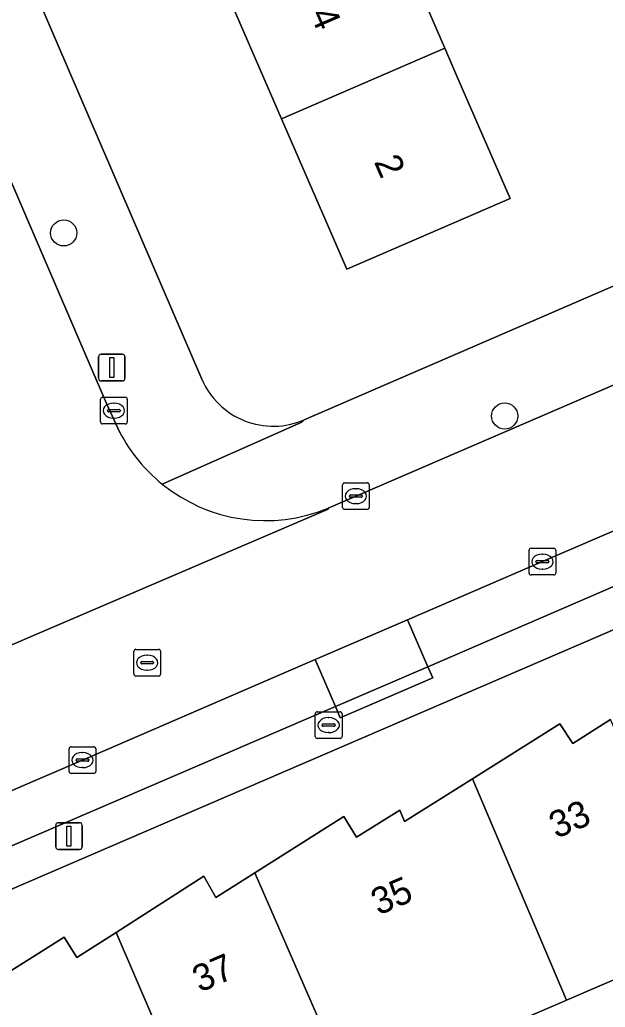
# Model space of a CAD drawing. Extents: x 159352 to 160617, y 385888 to 387323.
# Drawn here: x 159645.12 to 159667.03, y 386223.95 to 386260.95 of the extents above; entities that cross this region are included whole.
import ezdxf

# ---------------------------------------------------------------- set-up
doc = ezdxf.new("R2010")
doc.units = 0
for name, color, linetype in [('IMGEO_Boom', 7, 'Continuous'), ('IMGEO_Brandkraan', 7, 'Continuous'), ('IMGEO_Erf', 7, 'Continuous'), ('IMGEO_Kolk', 7, 'Continuous'), ('IMGEO_Lichtmast', 7, 'Continuous'), ('IMGEO_Pand', 7, 'Continuous'), ('IMGEO_Pand_nummerreeks', 7, 'Continuous'), ('IMGEO_Parkeervlak_open', 7, 'Continuous'), ('IMGEO_Rijbaan_lokaal_open', 7, 'Continuous'), ('IMGEO_Rioolput', 7, 'Continuous'), ('IMGEO_Voetpad_open', 7, 'Continuous')]:
    doc.layers.add(name, color=color, linetype=linetype)

msp = doc.modelspace()

# ---------------------------------------------------------------- linework, layer by layer
at = {"layer": 'IMGEO_Boom'}
for centre in [(159646.76, 386252.959), (159663.268, 386246.101)]:
    msp.add_circle(centre, 0.489, dxfattribs=at)
at = {"layer": 'IMGEO_Brandkraan'}
for p, q in [((159656.177, 386234.095), (159656.177, 386234.947)), ((159656.252, 386235.021), (159657.104, 386235.021)), ((159656.665, 386234.801), (159656.69, 386234.801)), ((159657.178, 386234.947), (159657.178, 386234.095)), ((159656.436, 386234.515), (159656.436, 386234.527)), ((159656.874, 386234.478), (159656.476, 386234.478)), ((159656.479, 386234.564), (159656.877, 386234.564)), ((159656.92, 386234.527), (159656.92, 386234.515)), ((159656.688, 386234.241), (159656.663, 386234.241)), ((159657.104, 386234.021), (159656.252, 386234.021))]:
    msp.add_line(p, q, dxfattribs=at)
for points in [[(159656.177, 386234.095), (159656.177, 386234.947)], [(159656.252, 386235.021), (159657.104, 386235.021)], [(159657.178, 386234.947), (159657.178, 386234.095)], [(159657.104, 386234.021), (159656.252, 386234.021)]]:
    msp.add_lwpolyline(points, dxfattribs=at)
for centre, radius, start, end in [((159656.254, 386234.945), 0.0765, 91.552, 178.448), ((159656.254, 386234.945), 0.0765, 91.552, 178.448), ((159657.102, 386234.945), 0.0765, 1.552, 88.448), ((159657.102, 386234.945), 0.0765, 1.552, 88.448), ((159656.476, 386234.524), 0.0403, 85.8775, 175.7526), ((159656.473, 386234.514), 0.0366, 178.938, 274.7102), ((159656.877, 386234.521), 0.043, 264.8664, 352.4533), ((159656.881, 386234.526), 0.0386, 1.7309, 96.639), ((159656.254, 386234.097), 0.0765, 181.552, 268.448), ((159656.254, 386234.097), 0.0765, 181.552, 268.448), ((159657.102, 386234.097), 0.0765, 271.552, 358.448), ((159657.102, 386234.097), 0.0765, 271.552, 358.448)]:
    msp.add_arc(centre, radius, start, end, dxfattribs=at)
for centre, major_axis, ratio, start_param, end_param in [((159656.664, 386234.521), (-0.387, 0.002), 0.722429, 4.712389, 7.853982), ((159656.689, 386234.521), (-0.39, 0.002), 0.717154, 1.570796, 4.712389)]:
    msp.add_ellipse(centre, major_axis=major_axis, ratio=ratio, start_param=start_param, end_param=end_param, dxfattribs=at)
at = {"layer": 'IMGEO_Erf'}
for points in [[(159666.831, 386271.56), (159665.407, 386274.85), (159663.995, 386278.112), (159666.381, 386279.144), (159664.448, 386283.593), (159662.062, 386282.561), (159660.638, 386285.851), (159659.226, 386289.113), (159661.612, 386290.145), (159659.247, 386295.61), (159635.593, 386285.426), (159650.846, 386250), (159651.931, 386247.481)], [(159655.763, 386245.959), (159665.102, 386250), (159676.842, 386255.08), (159676.792, 386255.192), (159674.437, 386254.151), (159671.6, 386260.559), (159670.176, 386263.849), (159668.764, 386267.111), (159671.15, 386268.143), (159670.178, 386270.372), (159667.793, 386269.339), (159666.831, 386271.56)], [(159694.949, 386250), (159599.575, 386208.876)], [(159643.477, 386224.504), (159646.775, 386226.583), (159647.253, 386225.822), (159648.718, 386226.757), (159652.01, 386228.859), (159652.455, 386228.07), (159653.912, 386228.993), (159657.243, 386231.104), (159657.724, 386230.328), (159659.344, 386231.335), (159659.522, 386230.915), (159662.057, 386232.512), (159665.328, 386234.573), (159665.816, 386233.835), (159667.232, 386234.727)], [(159683.254, 386233.571), (159680.758, 386232.498), (159681.394, 386231.021), (159676.063, 386228.728), (159670.832, 386226.478), (159665.585, 386224.221), (159665.356, 386224.123), (159662.851, 386223.045), (159657.504, 386220.745), (159658.339, 386218.828), (159653.113, 386216.552), (159652.268, 386218.493), (159647.026, 386216.238), (159648.196, 386213.512), (159645.16, 386212.206), (159643.991, 386214.922), (159638.977, 386212.765), (159633.736, 386210.511), (159628.483, 386208.251), (159629.661, 386205.541), (159626.626, 386204.235)]]:
    msp.add_lwpolyline(points, dxfattribs=at)
msp.add_lwpolyline([(159658.641, 386265.383), (159661.025, 386259.883), (159661.48, 386258.834), (159663.469, 386254.246), (159657.363, 386251.599), (159654.919, 386257.237), (159652.534, 386262.738), (159650.15, 386268.238), (159647.765, 386273.739), (159645.381, 386279.239), (159642.958, 386284.827), (159647.546, 386286.816), (159649.064, 386287.474), (159651.487, 386281.885), (159653.872, 386276.384), (159656.256, 386270.884), (159659.462, 386272.227), (159661.859, 386266.75)], close=True, dxfattribs=at)
msp.add_arc((159654.606, 386248.631), 2.912, 203.264, 293.4119, dxfattribs=at)
at = {"layer": 'IMGEO_Kolk'}
for p, q in [((159648.138, 386245.878), (159648.138, 386246.73)), ((159648.213, 386246.804), (159649.065, 386246.804)), ((159649.139, 386246.73), (159649.139, 386245.878)), ((159648.397, 386246.298), (159648.397, 386246.31)), ((159648.44, 386246.347), (159648.838, 386246.347)), ((159648.626, 386246.584), (159648.651, 386246.584)), ((159648.881, 386246.31), (159648.881, 386246.298)), ((159648.835, 386246.261), (159648.437, 386246.261)), ((159648.649, 386246.024), (159648.624, 386246.024)), ((159649.065, 386245.804), (159648.213, 386245.804)), ((159657.196, 386242.673), (159657.196, 386243.525)), ((159657.271, 386243.599), (159658.123, 386243.599)), ((159657.684, 386243.379), (159657.709, 386243.379)), ((159658.197, 386243.525), (159658.197, 386242.673)), ((159657.455, 386243.093), (159657.455, 386243.105)), ((159657.893, 386243.056), (159657.495, 386243.056)), ((159657.498, 386243.142), (159657.896, 386243.142)), ((159657.939, 386243.105), (159657.939, 386243.093)), ((159658.123, 386242.599), (159657.271, 386242.599)), ((159657.707, 386242.819), (159657.682, 386242.819)), ((159664.254, 386241.145), (159665.106, 386241.145)), ((159664.179, 386240.219), (159664.179, 386241.071)), ((159664.667, 386240.925), (159664.692, 386240.925)), ((159665.18, 386241.071), (159665.18, 386240.219)), ((159664.438, 386240.639), (159664.438, 386240.651)), ((159664.876, 386240.602), (159664.478, 386240.602)), ((159664.481, 386240.688), (159664.879, 386240.688)), ((159664.69, 386240.365), (159664.665, 386240.365)), ((159664.922, 386240.651), (159664.922, 386240.639)), ((159665.106, 386240.145), (159664.254, 386240.145)), ((159647.038, 386233.71), (159647.89, 386233.71)), ((159646.963, 386232.784), (159646.963, 386233.636)), ((159647.451, 386233.49), (159647.476, 386233.49)), ((159647.964, 386233.636), (159647.964, 386232.784)), ((159647.222, 386233.204), (159647.222, 386233.216)), ((159647.66, 386233.167), (159647.262, 386233.167)), ((159647.265, 386233.253), (159647.663, 386233.253)), ((159647.706, 386233.216), (159647.706, 386233.204)), ((159647.89, 386232.71), (159647.038, 386232.71)), ((159647.474, 386232.93), (159647.449, 386232.93))]:
    msp.add_line(p, q, dxfattribs=at)
for points in [[(159648.138, 386245.878), (159648.138, 386246.73)], [(159648.213, 386246.804), (159649.065, 386246.804)], [(159649.139, 386246.73), (159649.139, 386245.878)], [(159649.065, 386245.804), (159648.213, 386245.804)], [(159657.196, 386242.673), (159657.196, 386243.525)], [(159657.271, 386243.599), (159658.123, 386243.599)], [(159658.197, 386243.525), (159658.197, 386242.673)], [(159658.123, 386242.599), (159657.271, 386242.599)], [(159664.254, 386241.145), (159665.106, 386241.145)], [(159664.179, 386240.219), (159664.179, 386241.071)], [(159665.18, 386241.071), (159665.18, 386240.219)], [(159665.106, 386240.145), (159664.254, 386240.145)], [(159647.038, 386233.71), (159647.89, 386233.71)], [(159646.963, 386232.784), (159646.963, 386233.636)], [(159647.964, 386233.636), (159647.964, 386232.784)], [(159647.89, 386232.71), (159647.038, 386232.71)]]:
    msp.add_lwpolyline(points, dxfattribs=at)
for centre, radius, start, end in [((159648.215, 386246.728), 0.0765, 91.552, 178.448), ((159648.215, 386246.728), 0.0765, 91.552, 178.448), ((159649.063, 386246.728), 0.0765, 1.552, 88.448), ((159649.063, 386246.728), 0.0765, 1.552, 88.448), ((159648.437, 386246.307), 0.0403, 85.8775, 175.7526), ((159648.434, 386246.297), 0.0366, 178.938, 274.7102), ((159648.838, 386246.304), 0.043, 264.8664, 352.4533), ((159648.842, 386246.309), 0.0386, 1.7309, 96.639), ((159648.215, 386245.88), 0.0765, 181.552, 268.448), ((159648.215, 386245.88), 0.0765, 181.552, 268.448), ((159649.063, 386245.88), 0.0765, 271.552, 358.448), ((159649.063, 386245.88), 0.0765, 271.552, 358.448), ((159657.273, 386243.523), 0.0765, 91.552, 178.448), ((159657.273, 386243.523), 0.0765, 91.552, 178.448), ((159658.121, 386243.523), 0.0765, 1.552, 88.448), ((159658.121, 386243.523), 0.0765, 1.552, 88.448), ((159657.495, 386243.102), 0.0403, 85.8775, 175.7526), ((159657.492, 386243.092), 0.0366, 178.938, 274.7102), ((159657.896, 386243.099), 0.043, 264.8664, 352.4533), ((159657.9, 386243.104), 0.0386, 1.7309, 96.639), ((159657.273, 386242.675), 0.0765, 181.552, 268.448), ((159657.273, 386242.675), 0.0765, 181.552, 268.448), ((159658.121, 386242.675), 0.0765, 271.552, 358.448), ((159658.121, 386242.675), 0.0765, 271.552, 358.448), ((159664.256, 386241.069), 0.0765, 91.552, 178.448), ((159664.256, 386241.069), 0.0765, 91.552, 178.448), ((159665.104, 386241.069), 0.0765, 1.552, 88.448), ((159665.104, 386241.069), 0.0765, 1.552, 88.448), ((159664.478, 386240.648), 0.0403, 85.8775, 175.7526), ((159664.475, 386240.638), 0.0366, 178.938, 274.7102), ((159664.879, 386240.645), 0.043, 264.8664, 352.4533), ((159664.883, 386240.65), 0.0386, 1.7309, 96.639), ((159664.256, 386240.221), 0.0765, 181.552, 268.448), ((159664.256, 386240.221), 0.0765, 181.552, 268.448), ((159665.104, 386240.221), 0.0765, 271.552, 358.448), ((159665.104, 386240.221), 0.0765, 271.552, 358.448), ((159647.04, 386233.634), 0.0765, 91.552, 178.448), ((159647.04, 386233.634), 0.0765, 91.552, 178.448), ((159647.888, 386233.634), 0.0765, 1.552, 88.448), ((159647.888, 386233.634), 0.0765, 1.552, 88.448), ((159647.262, 386233.213), 0.0403, 85.8775, 175.7526), ((159647.259, 386233.203), 0.0366, 178.938, 274.7102), ((159647.663, 386233.21), 0.043, 264.8664, 352.4533), ((159647.667, 386233.215), 0.0386, 1.7309, 96.639), ((159647.04, 386232.786), 0.0765, 181.552, 268.448), ((159647.04, 386232.786), 0.0765, 181.552, 268.448), ((159647.888, 386232.786), 0.0765, 271.552, 358.448), ((159647.888, 386232.786), 0.0765, 271.552, 358.448)]:
    msp.add_arc(centre, radius, start, end, dxfattribs=at)
for centre, major_axis, ratio, start_param, end_param in [((159648.625, 386246.304), (-0.387, 0.002), 0.722429, 4.712389, 7.853982), ((159648.65, 386246.304), (-0.39, 0.002), 0.717154, 1.570796, 4.712389), ((159657.683, 386243.099), (-0.387, 0.002), 0.722429, 4.712389, 7.853982), ((159657.708, 386243.099), (-0.39, 0.002), 0.717154, 1.570796, 4.712389), ((159664.666, 386240.645), (-0.387, 0.002), 0.722429, 4.712389, 7.853982), ((159664.691, 386240.645), (-0.39, 0.002), 0.717154, 1.570796, 4.712389), ((159647.45, 386233.21), (-0.387, 0.002), 0.722429, 4.712389, 7.853982), ((159647.475, 386233.21), (-0.39, 0.002), 0.717154, 1.570796, 4.712389)]:
    msp.add_ellipse(centre, major_axis=major_axis, ratio=ratio, start_param=start_param, end_param=end_param, dxfattribs=at)
at = {"layer": 'IMGEO_Lichtmast'}
for p, q in [((159648.061, 386247.513), (159648.061, 386248.313)), ((159648.061, 386248.313), (159648.061, 386247.513)), ((159648.161, 386248.413), (159648.951, 386248.413)), ((159648.951, 386248.413), (159648.161, 386248.413)), ((159649.051, 386248.313), (159649.051, 386247.513)), ((159649.051, 386247.513), (159649.051, 386248.313)), ((159648.951, 386247.413), (159648.161, 386247.413)), ((159648.161, 386247.413), (159648.951, 386247.413)), ((159646.46, 386229.967), (159646.46, 386230.767)), ((159646.46, 386230.767), (159646.46, 386229.967)), ((159646.56, 386230.867), (159647.35, 386230.867)), ((159647.35, 386230.867), (159646.56, 386230.867)), ((159647.45, 386230.767), (159647.45, 386229.967)), ((159647.45, 386229.967), (159647.45, 386230.767)), ((159647.35, 386229.867), (159646.56, 386229.867)), ((159646.56, 386229.867), (159647.35, 386229.867))]:
    msp.add_line(p, q, dxfattribs=at)
for points in [[(159648.481, 386248.288), (159648.631, 386248.288), (159648.631, 386247.538), (159648.481, 386247.538), (159648.481, 386248.288)], [(159646.88, 386230.742), (159647.03, 386230.742), (159647.03, 386229.992), (159646.88, 386229.992), (159646.88, 386230.742)]]:
    msp.add_lwpolyline(points, dxfattribs=at)
for centre, start, end in [((159648.161, 386248.313), 90, 180), ((159648.161, 386248.313), 90, 180), ((159648.951, 386248.313), 0, 90), ((159648.951, 386248.313), 360, 90), ((159648.161, 386247.513), 180, 270), ((159648.161, 386247.513), 180, 270), ((159648.951, 386247.513), 270, 0), ((159648.951, 386247.513), 270, 0), ((159646.56, 386230.767), 90, 180), ((159646.56, 386230.767), 90, 180), ((159647.35, 386230.767), 0, 90), ((159647.35, 386230.767), 360, 90), ((159646.56, 386229.967), 180, 270), ((159646.56, 386229.967), 180, 270), ((159647.35, 386229.967), 270, 0), ((159647.35, 386229.967), 270, 0)]:
    msp.add_arc(centre, 0.1, start, end, dxfattribs=at)
at = {"layer": 'IMGEO_Pand'}
for points in [[(159652.534, 386262.738), (159654.919, 386257.237), (159661.025, 386259.883), (159658.641, 386265.383)], [(159654.919, 386257.237), (159657.363, 386251.599), (159663.469, 386254.246), (159661.48, 386258.834), (159661.025, 386259.883)], [(159667.232, 386234.727), (159665.816, 386233.835), (159665.328, 386234.573), (159662.057, 386232.512), (159665.585, 386224.221), (159670.832, 386226.478)], [(159662.057, 386232.512), (159659.522, 386230.915), (159659.344, 386231.335), (159657.724, 386230.328), (159657.243, 386231.104), (159653.912, 386228.993), (159657.504, 386220.745), (159662.851, 386223.045), (159665.356, 386224.123), (159665.585, 386224.221)], [(159653.912, 386228.993), (159652.455, 386228.07), (159652.01, 386228.859), (159648.718, 386226.757), (159652.268, 386218.493), (159653.113, 386216.552), (159658.339, 386218.828), (159657.504, 386220.745)], [(159648.718, 386226.757), (159647.253, 386225.822), (159646.775, 386226.583), (159643.477, 386224.504), (159647.026, 386216.238), (159652.268, 386218.493)]]:
    msp.add_lwpolyline(points, close=True, dxfattribs=at)
at = {"layer": 'IMGEO_Parkeervlak_open'}
for points in [[(159675.708, 386243.331), (159674.955, 386245.077), (159664.679, 386240.646), (159659.63, 386238.466), (159660.393, 386236.7)], [(159656.936, 386235.216), (159656.177, 386236.974), (159647.463, 386233.211), (159640.951, 386230.412), (159641.701, 386228.667)]]:
    msp.add_lwpolyline(points, close=True, dxfattribs=at)
at = {"layer": 'IMGEO_Rijbaan_lokaal_open'}
for points in [[(159648.867, 386245.481), (159648.36, 386246.569), (159643.273, 386258.391), (159633.881, 386280.227), (159632.488, 386283.465), (159631.913, 386284.802), (159630.522, 386288.035), (159630.442, 386288.22), (159620.992, 386310.031), (159612.087, 386330.702)], [(159664.679, 386240.646), (159674.955, 386245.077), (159678.398, 386246.561), (159681.73, 386247.998), (159686.334, 386250), (159694.84, 386253.699), (159697.839, 386254.968), (159698.076, 386255.078), (159698.584, 386255.284), (159696.609, 386259.927), (159678.479, 386252.07), (159675.018, 386250.574), (159673.692, 386250), (159656.655, 386242.648), (159656.656, 386242.615), (159641.394, 386236.065)], [(159641.358, 386236.07), (159641.394, 386236.065), (159656.656, 386242.615), (159656.655, 386242.648)], [(159640.951, 386230.412), (159647.463, 386233.211), (159656.177, 386236.974), (159659.63, 386238.466), (159664.679, 386240.646)]]:
    msp.add_lwpolyline(points, dxfattribs=at)
msp.add_lwpolyline([(159659.63, 386238.466), (159656.177, 386236.974), (159656.936, 386235.216), (159660.393, 386236.7)], close=True, dxfattribs=at)
for centre, radius, start, end in [((159654.288, 386248.303), 6.111, 207.4976, 231.0489), ((159654.309, 386248.318), 6.136, 230.9875, 292.4811)]:
    msp.add_arc(centre, radius, start, end, dxfattribs=at)
at = {"layer": 'IMGEO_Rioolput'}
for p, q in [((159649.385, 386236.434), (159649.385, 386237.286)), ((159649.46, 386237.36), (159650.312, 386237.36)), ((159649.873, 386237.14), (159649.898, 386237.14)), ((159650.386, 386237.286), (159650.386, 386236.434)), ((159649.644, 386236.854), (159649.644, 386236.866)), ((159650.082, 386236.817), (159649.684, 386236.817)), ((159649.687, 386236.903), (159650.085, 386236.903)), ((159650.128, 386236.866), (159650.128, 386236.854)), ((159650.312, 386236.36), (159649.46, 386236.36)), ((159649.896, 386236.58), (159649.871, 386236.58))]:
    msp.add_line(p, q, dxfattribs=at)
for points in [[(159649.385, 386236.434), (159649.385, 386237.286)], [(159649.46, 386237.36), (159650.312, 386237.36)], [(159650.386, 386237.286), (159650.386, 386236.434)], [(159650.312, 386236.36), (159649.46, 386236.36)]]:
    msp.add_lwpolyline(points, dxfattribs=at)
for centre, radius, start, end in [((159649.462, 386237.284), 0.0765, 91.552, 178.448), ((159649.462, 386237.284), 0.0765, 91.552, 178.448), ((159650.31, 386237.284), 0.0765, 1.552, 88.448), ((159650.31, 386237.284), 0.0765, 1.552, 88.448), ((159649.684, 386236.863), 0.0403, 85.8775, 175.7526), ((159649.681, 386236.853), 0.0366, 178.938, 274.7102), ((159650.085, 386236.86), 0.043, 264.8664, 352.4533), ((159650.089, 386236.865), 0.0386, 1.7309, 96.639), ((159649.462, 386236.436), 0.0765, 181.552, 268.448), ((159649.462, 386236.436), 0.0765, 181.552, 268.448), ((159650.31, 386236.436), 0.0765, 271.552, 358.448), ((159650.31, 386236.436), 0.0765, 271.552, 358.448)]:
    msp.add_arc(centre, radius, start, end, dxfattribs=at)
for centre, major_axis, ratio, start_param, end_param in [((159649.872, 386236.86), (-0.387, 0.002), 0.722429, 4.712389, 7.853982), ((159649.897, 386236.86), (-0.39, 0.002), 0.717154, 1.570796, 4.712389)]:
    msp.add_ellipse(centre, major_axis=major_axis, ratio=ratio, start_param=start_param, end_param=end_param, dxfattribs=at)
at = {"layer": 'IMGEO_Voetpad_open'}
for points in [[(159612.087, 386330.702), (159620.992, 386310.031), (159630.442, 386288.22), (159630.6, 386288.289), (159631.556, 386288.699), (159633.023, 386285.278), (159632.067, 386284.868), (159631.913, 386284.802), (159632.488, 386283.465), (159632.641, 386283.531), (159633.597, 386283.941), (159634.986, 386280.701), (159634.03, 386280.291), (159633.881, 386280.227), (159643.273, 386258.391), (159648.36, 386246.569), (159648.867, 386245.481)], [(159651.931, 386247.481), (159650.846, 386250), (159635.593, 386285.426)], [(159709.565, 386266.048), (159709.001, 386266.959), (159708.189, 386268.272), (159699.462, 386264.867), (159678.131, 386255.638), (159676.842, 386255.08), (159665.102, 386250), (159655.763, 386245.959), (159655.677, 386245.872), (159650.446, 386243.55)], [(159656.655, 386242.648), (159673.692, 386250), (159675.018, 386250.574), (159674.82, 386251.032), (159678.281, 386252.528), (159678.479, 386252.07), (159696.609, 386259.927)], [(159599.575, 386208.876), (159694.949, 386250), (159700.471, 386252.381), (159700.986, 386252.613), (159700.992, 386252.628), (159705.433, 386254.544)], [(159692.435, 386250.516), (159691.231, 386250), (159679.147, 386244.823), (159679.332, 386244.41), (159675.869, 386242.916), (159675.708, 386243.331), (159660.393, 386236.7), (159660.572, 386236.289), (159657.111, 386234.796), (159656.936, 386235.216), (159641.701, 386228.667), (159641.868, 386228.269), (159638.432, 386226.756), (159638.262, 386227.153), (159623.466, 386220.812), (159623.657, 386220.412), (159620.194, 386218.926), (159620.013, 386219.343), (159605.603, 386213.141)], [(159650.446, 386243.55), (159655.677, 386245.872), (159655.763, 386245.959)]]:
    msp.add_lwpolyline(points, dxfattribs=at)
msp.add_lwpolyline([(159656.936, 386235.216), (159657.111, 386234.796), (159660.572, 386236.289), (159660.393, 386236.7)], close=True, dxfattribs=at)
for centre, radius, start, end in [((159654.606, 386248.631), 2.912, 203.264, 293.4119), ((159654.288, 386248.303), 6.111, 207.4976, 231.0489), ((159654.309, 386248.318), 6.136, 230.9875, 292.4811)]:
    msp.add_arc(centre, radius, start, end, dxfattribs=at)

# ---------------------------------------------------------------- texts
at = {"layer": 'IMGEO_Pand_nummerreeks'}
for s, rotation, p in [('4', 293.4377, (159655.964, 386261.16)), ('2', 293.4377, (159658.364, 386255.624)), ('33', 23.1826, (159665.202, 386230.256)), ('35', 23.434, (159658.545, 386227.381)), ('37', 23.2449, (159651.855, 386224.494))]:
    msp.add_text(s, height=1, rotation=rotation, dxfattribs=at).set_placement(p)

doc.saveas('drawing.dxf')
